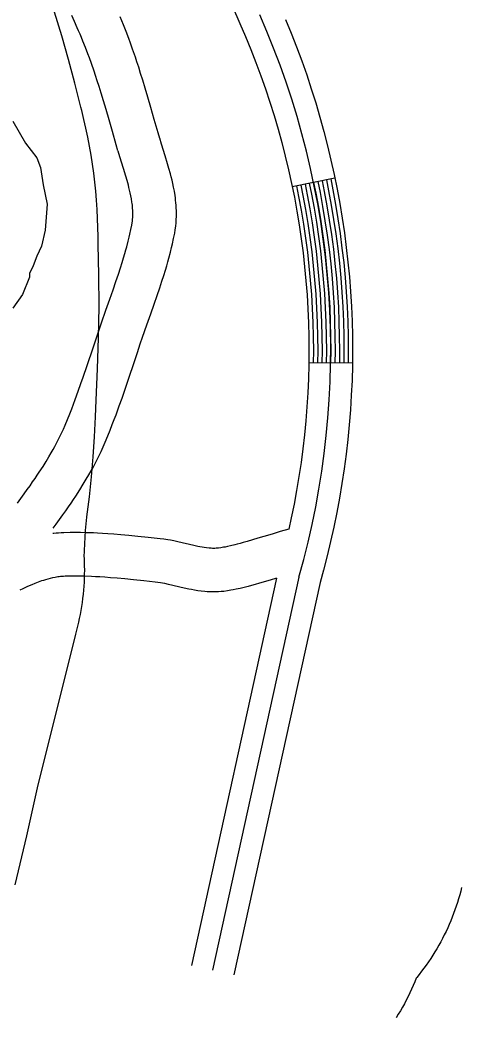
# Model space of a CAD drawing. Extents: x 3180038 to 3217926, y 922069 to 947485.
# Drawn here: x 3188933 to 3189237, y 933869 to 934555 of the extents above; entities that cross this region are included whole.
import ezdxf

# ---------------------------------------------------------------- set-up
doc = ezdxf.new("R2010")
doc.units = 0
for name, color, linetype in [('V-LEVE-TOET', 7, 'Continuous'), ('V-ROAD-CNTR', 7, 'Continuous'), ('V-SITE-VEGE', 7, 'Continuous')]:
    doc.layers.add(name, color=color, linetype=linetype)

msp = doc.modelspace()

# ---------------------------------------------------------------- linework, layer by layer
at = {"layer": 'V-LEVE-TOET'}
for points in [[(3188979.27, 934212.88), (3188980.93, 934226.61), (3188982.35, 934240.37), (3188983.53, 934254.15), (3188984.47, 934267.95), (3188985.17, 934281.76), (3188985.57, 934293.15), (3188985.57, 934293.15), (3188986.6, 934314.61), (3188987.27, 934336.08), (3188987.58, 934357.57), (3188987.51, 934379.06), (3188987.07, 934400.54), (3188986.91, 934405.61), (3188986.91, 934405.61), (3188986.81, 934411.88), (3188986.6, 934418.14), (3188986.29, 934424.39), (3188985.87, 934430.65), (3188985.33, 934436.89), (3188984.69, 934443.12), (3188983.94, 934449.34), (3188983.08, 934455.54), (3188982.11, 934461.73), (3188981.04, 934467.91), (3188979.86, 934474.06), (3188978.57, 934480.19), (3188977.17, 934486.3), (3188975.67, 934492.38), (3188975.05, 934494.77), (3188975.05, 934494.77), (3188970.95, 934511.19), (3188966.57, 934527.53), (3188961.9, 934543.8), (3188956.95, 934559.99)], [(3188929.74, 933959.67), (3188937.92, 933993.5), (3188945.32, 934026.38), (3188945.32, 934026.38), (3188971.52, 934132.23), (3188971.52, 934132.23), (3188972.26, 934134.92), (3188972.96, 934137.62), (3188973.61, 934140.33), (3188974.21, 934143.06), (3188974.76, 934145.79), (3188975.27, 934148.54), (3188975.72, 934151.29), (3188976.13, 934154.05), (3188976.5, 934156.81), (3188976.81, 934159.59), (3188977.08, 934162.36), (3188977.29, 934165.14), (3188977.46, 934167.93), (3188977.58, 934170.71), (3188977.65, 934173.5), (3188977.68, 934176.29), (3188977.65, 934179.08), (3188977.58, 934181.87), (3188977.45, 934184.66), (3188977.43, 934185.16), (3188977.43, 934185.16), (3188977.53, 934189.74), (3188977.71, 934194.33), (3188977.98, 934198.91), (3188978.32, 934203.49), (3188978.74, 934208.06), (3188979.24, 934212.62), (3188979.27, 934212.88), (3188979.27, 934212.88)], [(3189237.17, 933957.98), (3189236.52, 933955.37), (3189235.83, 933952.78), (3189235.08, 933950.2), (3189234.3, 933947.64), (3189233.47, 933945.09), (3189232.59, 933942.55), (3189231.67, 933940.03), (3189230.71, 933937.53), (3189229.7, 933935.04), (3189228.65, 933932.57), (3189227.56, 933930.12), (3189226.43, 933927.69), (3189225.25, 933925.28)], [(3189225.25, 933925.28), (3189224.03, 933922.89), (3189222.77, 933920.52), (3189221.47, 933918.18), (3189220.12, 933915.85), (3189218.74, 933913.56), (3189217.32, 933911.28), (3189215.86, 933909.03), (3189214.35, 933906.81), (3189212.81, 933904.61), (3189211.24, 933902.44), (3189209.62, 933900.3), (3189207.97, 933898.19), (3189206.28, 933896.1), (3189205.91, 933895.66), (3189205.91, 933895.66), (3189204.88, 933893.07), (3189203.8, 933890.5), (3189202.67, 933887.95), (3189201.5, 933885.41), (3189200.29, 933882.9), (3189199.03, 933880.41), (3189197.74, 933877.95), (3189196.39, 933875.5), (3189195.01, 933873.08), (3189193.58, 933870.69), (3189192.11, 933868.32)]]:
    msp.add_lwpolyline(points, dxfattribs=at)
at = {"layer": 'V-ROAD-CNTR'}
for p, q in [((3189149.96, 934445.89), (3189120.55, 934439.96)), ((3189161.98, 934318.54), (3189131.98, 934318.92))]:
    msp.add_line(p, q, dxfattribs=at)
for points in [[(3188947.37, 934868.81), (3188947.69, 934867.91), (3188948.33, 934866.22), (3188949.01, 934864.53), (3188949.7, 934862.9), (3188950.41, 934861.3), (3188951.16, 934859.66), (3188951.96, 934858.03), (3188952.76, 934856.44), (3188953.6, 934854.87), (3188954.46, 934853.29), (3188955.29, 934851.86), (3188954.9, 934852.55), (3189084.4, 934552.28), (3189088.33, 934543.29)], [(3189000.6, 934464.64), (3188999.41, 934468.67), (3188996.75, 934478.01), (3188994.44, 934486.06), (3188992.41, 934493.04), (3188990.61, 934499.09), (3188989.01, 934504.35), (3188987.58, 934508.92), (3188986.31, 934512.9), (3188985.18, 934516.37), (3188984.17, 934519.36), (3188982.35, 934524.64), (3188980.95, 934528.56), (3188979.89, 934531.45), (3188978.22, 934535.83), (3188976.51, 934540.18), (3188975.52, 934542.59), (3188974.53, 934544.93), (3188973.54, 934547.2), (3188972.58, 934549.37), (3188970.62, 934553.65), (3188968.73, 934557.64)], [(3189029.38, 934473.12), (3189028.23, 934477.02), (3189025.59, 934486.26), (3189023.26, 934494.39), (3189021.19, 934501.5), (3189019.34, 934507.73), (3189017.68, 934513.19), (3189016.19, 934517.96), (3189014.85, 934522.14), (3189013.66, 934525.79), (3189012.58, 934529.02), (3189010.66, 934534.59), (3189009.15, 934538.79), (3189007.99, 934541.96), (3189006.2, 934546.67), (3189004.34, 934551.38), (3189003.22, 934554.11), (3189002.11, 934556.74)], [(3189115.95, 934554.99), (3189119.82, 934545.56), (3189123.49, 934536.15), (3189127.1, 934526.59), (3189130.49, 934516.94), (3189133.66, 934507.36), (3189136.77, 934497.64), (3189139.65, 934487.83), (3189142.33, 934478.06), (3189144.88, 934468.15), (3189147.22, 934458.31), (3189149.45, 934448.4), (3189151.48, 934438.34), (3189153.3, 934428.35), (3189154.95, 934418.34), (3189156.47, 934408.3), (3189157.79, 934398.16), (3189158.94, 934388.07), (3189159.89, 934377.88), (3189160.68, 934367.8), (3189161.31, 934357.61), (3189161.73, 934347.43), (3189161.97, 934337.29), (3189162.08, 934327.12), (3189161.96, 934316.91), (3189161.7, 934306.73), (3189161.23, 934296.58), (3189160.64, 934286.4), (3189159.78, 934276.23), (3189158.8, 934266.14), (3189157.66, 934256.07), (3189156.33, 934245.95), (3189154.8, 934235.87), (3189153.09, 934225.84), (3189151.28, 934215.83), (3189149.19, 934205.8), (3189146.97, 934195.92), (3189144.62, 934186.03), (3189142.07, 934176.19), (3189139.73, 934167.79), (3189080.4, 933897.76)], [(3189088.33, 934543.29), (3189091.96, 934534.42), (3189095.48, 934525.4), (3189098.91, 934516.32), (3189102.09, 934507.25), (3189105.13, 934498.08), (3189108.08, 934488.85), (3189110.79, 934479.63), (3189113.34, 934470.35), (3189115.76, 934460.95), (3189117.99, 934451.55), (3189120.11, 934442.13), (3189122.02, 934432.68), (3189123.74, 934423.23), (3189125.32, 934413.65), (3189126.76, 934404.13), (3189128.01, 934394.52), (3189129.1, 934384.97), (3189130, 934375.33), (3189130.75, 934365.7), (3189131.35, 934356.05), (3189131.75, 934346.45), (3189131.98, 934336.78), (3189132.08, 934327.15), (3189131.96, 934317.48), (3189131.72, 934307.79), (3189131.27, 934298.14), (3189130.71, 934288.54), (3189129.9, 934278.94), (3189128.96, 934269.28), (3189127.88, 934259.71), (3189126.63, 934250.16), (3189125.18, 934240.64), (3189123.55, 934231.03), (3189121.83, 934221.56), (3189119.87, 934212.14), (3189118.15, 934204.51)], [(3188956, 934205.09), (3188958.06, 934207.9), (3188960.41, 934211.13), (3188962.6, 934214.19), (3188964.64, 934217.07), (3188966.54, 934219.8), (3188968.31, 934222.38), (3188969.96, 934224.82), (3188971.51, 934227.15), (3188974.31, 934231.48), (3188976.74, 934235.36), (3188978.82, 934238.8), (3188980.6, 934241.84), (3188982.12, 934244.54), (3188983.44, 934246.92), (3188984.58, 934249.06), (3188986.48, 934252.74), (3188987.88, 934255.58), (3188988.93, 934257.76), (3188990.41, 934260.99), (3188991.83, 934264.27), (3188993.62, 934268.56), (3188995.23, 934272.56), (3188996.7, 934276.31), (3188998.04, 934279.82), (3188999.28, 934283.12), (3189001.51, 934289.25), (3189003.41, 934294.63), (3189005.04, 934299.34), (3189007.82, 934307.52), (3189011.9, 934319.74), (3189013.93, 934325.82), (3189015.98, 934331.87), (3189017.54, 934336.41), (3189020.56, 934345), (3189023.24, 934352.58), (3189025.58, 934359.27), (3189027.62, 934365.17), (3189029.36, 934370.37), (3189030.85, 934374.95), (3189032.12, 934378.98), (3189033.21, 934382.53), (3189034.12, 934385.65), (3189034.91, 934388.39), (3189035.58, 934390.83), (3189036.68, 934395.03), (3189037.48, 934398.23), (3189038.05, 934400.66), (3189038.86, 934404.28), (3189039.63, 934408), (3189040.05, 934410.39), (3189040.38, 934412.79), (3189040.61, 934415.09), (3189040.76, 934417.31), (3189040.84, 934419.45), (3189040.86, 934421.5), (3189040.82, 934423.48), (3189040.75, 934425.38), (3189040.63, 934427.2), (3189040.48, 934428.96), (3189040.3, 934430.65), (3189040.1, 934432.26), (3189039.88, 934433.88), (3189039.41, 934436.81), (3189038.89, 934439.58), (3189038.35, 934442.14), (3189037.8, 934444.52), (3189037.26, 934446.72), (3189036.73, 934448.8), (3189035.7, 934452.53), (3189034.74, 934455.81), (3189033.06, 934461.32), (3189030.54, 934469.35), (3189029.33, 934473.29)], [(3188931.39, 934222.27), (3188933.82, 934225.58), (3188936.08, 934228.69), (3188938.16, 934231.59), (3188940.09, 934234.32), (3188941.87, 934236.87), (3188943.52, 934239.27), (3188945.03, 934241.51), (3188946.42, 934243.6), (3188949, 934247.59), (3188951.18, 934251.07), (3188953.03, 934254.13), (3188954.6, 934256.81), (3188955.94, 934259.17), (3188957.07, 934261.24), (3188958.03, 934263.03), (3188959.71, 934266.27), (3188960.9, 934268.68), (3188961.75, 934270.47), (3188963.02, 934273.23), (3188964.23, 934276.02), (3188965.86, 934279.94), (3188967.36, 934283.64), (3188968.73, 934287.13), (3188969.98, 934290.42), (3188971.14, 934293.51), (3188973.27, 934299.38), (3188975.1, 934304.54), (3188976.66, 934309.07), (3188979.39, 934317.09), (3188983.45, 934329.25), (3188985.5, 934335.39), (3188987.59, 934341.56), (3188989.21, 934346.26), (3188992.26, 934354.97), (3188994.94, 934362.54), (3188997.25, 934369.11), (3188999.21, 934374.82), (3189000.88, 934379.78), (3189002.28, 934384.1), (3189003.47, 934387.86), (3189004.47, 934391.14), (3189005.31, 934394), (3189006.02, 934396.49), (3189006.61, 934398.64), (3189007.62, 934402.46), (3189008.32, 934405.29), (3189008.81, 934407.38), (3189009.52, 934410.56), (3189010.16, 934413.63), (3189010.4, 934415.04), (3189010.58, 934416.35), (3189010.71, 934417.63), (3189010.8, 934418.89), (3189010.85, 934420.14), (3189010.86, 934421.37), (3189010.84, 934422.59), (3189010.79, 934423.78), (3189010.71, 934424.96), (3189010.61, 934426.12), (3189010.49, 934427.26), (3189010.35, 934428.38), (3189010.21, 934429.43), (3189009.85, 934431.65), (3189009.46, 934433.73), (3189009.05, 934435.71), (3189008.61, 934437.59), (3189008.17, 934439.39), (3189007.74, 934441.06), (3189006.83, 934444.35), (3189006, 934447.22), (3189004.4, 934452.44), (3189001.89, 934460.45), (3189000.65, 934464.47)], [(3189123.49, 934440.55), (3189124.96, 934433.25), (3189126.69, 934423.74), (3189128.28, 934414.12), (3189129.73, 934404.54), (3189130.98, 934394.88), (3189132.09, 934385.28), (3189132.99, 934375.58), (3189133.74, 934365.91), (3189134.34, 934356.21), (3189134.75, 934346.55), (3189134.98, 934336.83), (3189135.08, 934327.15), (3189134.98, 934318.88)], [(3189126.43, 934441.14), (3189127.91, 934433.82), (3189129.65, 934424.25), (3189131.24, 934414.59), (3189132.7, 934404.96), (3189133.96, 934395.25), (3189135.07, 934385.59), (3189135.98, 934375.84), (3189136.74, 934366.12), (3189137.34, 934356.36), (3189137.75, 934346.65), (3189137.98, 934336.88), (3189138.08, 934327.14), (3189137.98, 934318.84)], [(3189129.37, 934441.74), (3189130.86, 934434.38), (3189132.61, 934424.76), (3189134.21, 934415.06), (3189135.68, 934405.38), (3189136.94, 934395.61), (3189138.06, 934385.9), (3189138.97, 934376.1), (3189139.73, 934366.33), (3189140.34, 934356.52), (3189140.74, 934346.75), (3189140.98, 934336.93), (3189141.08, 934327.14), (3189140.98, 934318.8)], [(3189132.31, 934442.33), (3189133.8, 934434.95), (3189135.56, 934425.28), (3189137.17, 934415.53), (3189138.65, 934405.8), (3189139.92, 934395.97), (3189141.04, 934386.21), (3189141.95, 934376.35), (3189142.72, 934366.54), (3189143.33, 934356.67), (3189143.74, 934346.84), (3189143.98, 934336.98), (3189144.08, 934327.14), (3189143.98, 934318.77)], [(3189135.25, 934442.93), (3189136.75, 934435.51), (3189138.52, 934425.79), (3189140.13, 934416), (3189141.62, 934406.21), (3189142.9, 934396.34), (3189144.02, 934386.52), (3189144.94, 934376.61), (3189145.71, 934366.75), (3189146.33, 934356.83), (3189146.74, 934346.94), (3189146.98, 934337.04), (3189147.08, 934327.14), (3189146.98, 934318.73)], [(3189138.19, 934443.52), (3189139.7, 934436.08), (3189141.47, 934426.3), (3189143.09, 934416.47), (3189144.59, 934406.63), (3189145.87, 934396.7), (3189147.01, 934386.83), (3189147.93, 934376.86), (3189148.71, 934366.96), (3189149.32, 934356.98), (3189149.74, 934347.04), (3189149.98, 934337.09), (3189150.08, 934327.13), (3189149.98, 934318.69)], [(3189141.13, 934444.11), (3189142.64, 934436.64), (3189144.43, 934426.81), (3189146.06, 934416.94), (3189147.56, 934407.05), (3189148.85, 934397.06), (3189149.99, 934387.14), (3189150.92, 934377.12), (3189151.7, 934367.17), (3189152.32, 934357.14), (3189152.74, 934347.14), (3189152.97, 934337.14), (3189153.08, 934327.13), (3189152.98, 934318.66)], [(3189144.08, 934444.71), (3189145.59, 934437.21), (3189147.39, 934427.33), (3189149.02, 934417.41), (3189150.53, 934407.47), (3189151.83, 934397.43), (3189152.98, 934387.45), (3189153.91, 934377.37), (3189154.69, 934367.38), (3189155.32, 934357.3), (3189155.74, 934347.24), (3189155.97, 934337.19), (3189156.08, 934327.13), (3189155.98, 934318.62)], [(3189147.02, 934445.3), (3189148.54, 934437.77), (3189150.34, 934427.84), (3189151.98, 934417.88), (3189153.5, 934407.89), (3189154.81, 934397.79), (3189155.96, 934387.76), (3189156.9, 934377.63), (3189157.69, 934367.59), (3189158.31, 934357.45), (3189158.74, 934347.33), (3189158.97, 934337.24), (3189159.08, 934327.13), (3189158.98, 934318.58)], [(3189118.15, 934204.51), (3189112.23, 934202.7), (3189106.7, 934201.07), (3189101.02, 934199.43), (3189096.78, 934198.18), (3189089.5, 934196), (3189086.87, 934195.23), (3189084.6, 934194.59), (3189082.64, 934194.06), (3189080.99, 934193.63), (3189078.03, 934192.92), (3189075.9, 934192.45), (3189074.33, 934192.14), (3189073.21, 934191.93), (3189071.45, 934191.64), (3189069.79, 934191.41), (3189068.92, 934191.32), (3189068.1, 934191.26), (3189067.28, 934191.22), (3189066.47, 934191.21), (3189065.66, 934191.22), (3189064.84, 934191.25), (3189064.03, 934191.3), (3189063.29, 934191.36), (3189061.6, 934191.55), (3189060.03, 934191.77), (3189058.49, 934192.02), (3189057, 934192.29), (3189055.6, 934192.58), (3189052.75, 934193.2), (3189041.92, 934195.73), (3189038.94, 934196.37), (3189036.65, 934196.82), (3189034.84, 934197.14), (3189032.17, 934197.55), (3189029.53, 934197.87), (3189021.42, 934198.71), (3189014.37, 934199.44), (3189008.15, 934200.04), (3189002.66, 934200.54), (3188997.83, 934200.94), (3188993.58, 934201.25), (3188989.85, 934201.49), (3188986.56, 934201.67), (3188983.65, 934201.8), (3188978.63, 934201.98), (3188974.82, 934202.05), (3188971.92, 934202.08), (3188967.63, 934202.05), (3188963.29, 934201.95), (3188961.51, 934201.88), (3188959.77, 934201.76), (3188958.1, 934201.61), (3188956.5, 934201.42), (3188955.77, 934201.33)], [(3189109.65, 934170.7), (3189105.34, 934169.42), (3189098, 934167.23), (3189095.13, 934166.39), (3189092.59, 934165.67), (3189090.33, 934165.06), (3189088.28, 934164.53), (3189084.77, 934163.68), (3189082.04, 934163.08), (3189079.95, 934162.67), (3189078.33, 934162.37), (3189075.96, 934161.98), (3189073.49, 934161.64), (3189071.65, 934161.44), (3189069.84, 934161.3), (3189068.11, 934161.23), (3189066.45, 934161.21), (3189064.86, 934161.23), (3189063.35, 934161.29), (3189061.91, 934161.38), (3189060.46, 934161.49), (3189057.92, 934161.77), (3189055.52, 934162.1), (3189053.33, 934162.46), (3189051.32, 934162.84), (3189049.44, 934163.21), (3189046.13, 934163.94), (3189035.37, 934166.46), (3189032.95, 934166.98), (3189031.19, 934167.32), (3189029.96, 934167.53), (3189028.08, 934167.82), (3189026.17, 934168.05), (3189018.33, 934168.87), (3189011.38, 934169.59), (3189005.34, 934170.18), (3189000.09, 934170.65), (3188995.51, 934171.03), (3188991.53, 934171.32), (3188988.06, 934171.54), (3188985.04, 934171.71), (3188982.43, 934171.83), (3188977.81, 934171.99), (3188974.4, 934172.06), (3188971.88, 934172.08), (3188968.06, 934172.06), (3188964.3, 934171.97), (3188963.2, 934171.92), (3188962.15, 934171.85), (3188961.14, 934171.76), (3188960.16, 934171.65), (3188959.19, 934171.52), (3188958.27, 934171.38), (3188957.42, 934171.23), (3188955.57, 934170.87), (3188953.89, 934170.48), (3188952.3, 934170.08), (3188950.8, 934169.65), (3188949.37, 934169.21), (3188948.02, 934168.77), (3188946.76, 934168.34), (3188945.6, 934167.92), (3188943.27, 934167.03), (3188941.26, 934166.21), (3188939.49, 934165.45), (3188937.95, 934164.76), (3188935.13, 934163.46), (3188933.06, 934162.46)], [(3189125.17, 934171.42), (3189065.75, 933900.98)], [(3189109.65, 934170.7), (3189051.1, 933904.2)]]:
    msp.add_lwpolyline(points, dxfattribs=at)
msp.add_arc((3188578.87, 934327.63), 568.19, 344.04245, 23.94671, dxfattribs=at)
at = {"layer": 'V-SITE-VEGE'}
msp.add_lwpolyline([(3188928.3, 934485.06), (3188936.94, 934469.95), (3188944.67, 934459.9), (3188947.3, 934453.17), (3188949.13, 934441.35), (3188951.84, 934427.86), (3188950.37, 934410.08), (3188947.97, 934399.06), (3188944.67, 934392.26), (3188942.21, 934385.46), (3188939.74, 934380.36), (3188939.77, 934377.82), (3188934.85, 934365.92), (3188928.2, 934356.54)], dxfattribs=at)

doc.saveas('drawing.dxf')
